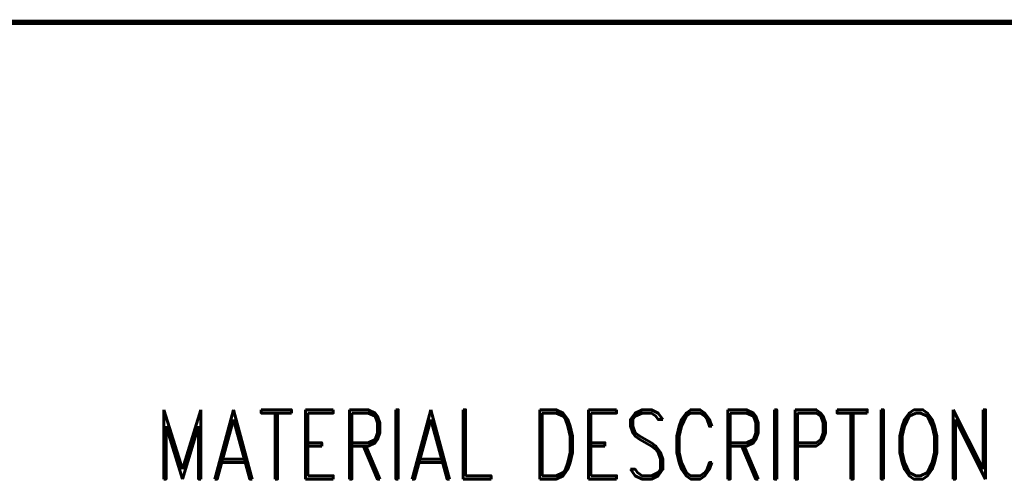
# Model space of a CAD drawing. Extents: x -2 to 113, y -136 to 16.
# Tile 326 of 541: x 20 to 40, y -22 to -13. Entities that reach past the tile are written whole.
import ezdxf
from ezdxf.enums import TextEntityAlignment as Align

# ---------------------------------------------------------------- set-up
doc = ezdxf.new("R2010")
doc.units = 0
doc.header["$MEASUREMENT"] = 0
doc.linetypes.add('SOLID', pattern=[0])
doc.layers.get('0').update_dxf_attribs({"linetype": 'SOLID'})
for name, color, linetype in [('1', 7, 'SOLID'), ('10', 7, 'SOLID'), ('11', 7, 'SOLID'), ('12', 7, 'SOLID'), ('13', 7, 'SOLID'), ('14', 7, 'SOLID'), ('15', 7, 'SOLID'), ('16', 7, 'SOLID'), ('17', 7, 'SOLID'), ('18', 7, 'SOLID'), ('19', 7, 'SOLID'), ('2', 7, 'SOLID'), ('20', 7, 'SOLID'), ('21', 7, 'SOLID'), ('22', 7, 'SOLID'), ('23', 7, 'SOLID'), ('24', 7, 'SOLID'), ('25', 7, 'SOLID'), ('26', 7, 'SOLID'), ('27', 7, 'SOLID'), ('28', 7, 'SOLID'), ('29', 7, 'SOLID'), ('3', 7, 'SOLID'), ('30', 7, 'SOLID'), ('31', 7, 'SOLID'), ('32', 7, 'SOLID'), ('33', 7, 'SOLID'), ('34', 7, 'SOLID'), ('35', 7, 'SOLID'), ('36', 7, 'SOLID'), ('37', 7, 'SOLID'), ('38', 7, 'SOLID'), ('39', 7, 'SOLID'), ('4', 7, 'SOLID'), ('40', 7, 'SOLID'), ('41', 7, 'SOLID'), ('42', 7, 'SOLID'), ('43', 7, 'SOLID'), ('44', 7, 'SOLID'), ('45', 7, 'SOLID'), ('46', 7, 'SOLID'), ('47', 7, 'SOLID'), ('48', 7, 'SOLID'), ('49', 7, 'SOLID'), ('5', 7, 'SOLID'), ('50', 7, 'SOLID'), ('51', 7, 'SOLID'), ('52', 7, 'SOLID'), ('53', 7, 'SOLID'), ('54', 7, 'SOLID'), ('55', 7, 'SOLID'), ('56', 7, 'SOLID'), ('57', 7, 'SOLID'), ('58', 7, 'SOLID'), ('59', 7, 'SOLID'), ('6', 7, 'SOLID'), ('60', 7, 'SOLID'), ('61', 7, 'SOLID'), ('62', 7, 'SOLID'), ('63', 7, 'SOLID'), ('64', 7, 'SOLID'), ('65', 7, 'SOLID'), ('66', 7, 'SOLID'), ('67', 7, 'SOLID'), ('68', 7, 'SOLID'), ('7', 7, 'SOLID'), ('8', 7, 'SOLID'), ('9', 7, 'SOLID')]:
    doc.layers.add(name, color=color, linetype=linetype)
doc.styles.add('ROMAND', font='romand', dxfattribs={"height": 1})

msp = doc.modelspace()

# ---------------------------------------------------------------- linework, layer by layer
at = {"color": 7, "linetype": 'SOLID', "const_width": 0.103}
msp.add_lwpolyline([(-0.218, -13.139), (111.547, -13.139)], dxfattribs=at)
at = {"layer": '1', "color": 7, "linetype": 'SOLID', "const_width": 0.103}
msp.add_lwpolyline([(-0.218, -13.139), (111.547, -13.139)], dxfattribs=at)
at = {"layer": '10', "color": 7, "linetype": 'SOLID', "const_width": 0.103}
msp.add_lwpolyline([(-0.218, -13.139), (111.547, -13.139)], dxfattribs=at)
at = {"layer": '11', "color": 7, "linetype": 'SOLID', "const_width": 0.103}
msp.add_lwpolyline([(-0.218, -13.139), (111.547, -13.139)], dxfattribs=at)
at = {"layer": '12', "color": 7, "linetype": 'SOLID', "const_width": 0.103}
msp.add_lwpolyline([(-0.218, -13.139), (111.547, -13.139)], dxfattribs=at)
at = {"layer": '13', "color": 7, "linetype": 'SOLID', "const_width": 0.103}
msp.add_lwpolyline([(-0.218, -13.139), (111.547, -13.139)], dxfattribs=at)
at = {"layer": '14', "color": 7, "linetype": 'SOLID', "const_width": 0.103}
msp.add_lwpolyline([(-0.218, -13.139), (111.547, -13.139)], dxfattribs=at)
at = {"layer": '15', "color": 7, "linetype": 'SOLID', "const_width": 0.103}
msp.add_lwpolyline([(-0.218, -13.139), (111.547, -13.139)], dxfattribs=at)
at = {"layer": '16', "color": 7, "linetype": 'SOLID', "const_width": 0.103}
msp.add_lwpolyline([(-0.218, -13.139), (111.547, -13.139)], dxfattribs=at)
at = {"layer": '17', "color": 7, "linetype": 'SOLID', "const_width": 0.103}
msp.add_lwpolyline([(-0.218, -13.139), (111.547, -13.139)], dxfattribs=at)
at = {"layer": '18', "color": 7, "linetype": 'SOLID', "const_width": 0.103}
msp.add_lwpolyline([(-0.218, -13.139), (111.547, -13.139)], dxfattribs=at)
at = {"layer": '19', "color": 7, "linetype": 'SOLID', "const_width": 0.103}
msp.add_lwpolyline([(-0.218, -13.139), (111.547, -13.139)], dxfattribs=at)
at = {"layer": '2', "color": 7, "linetype": 'SOLID', "const_width": 0.103}
msp.add_lwpolyline([(-0.218, -13.139), (111.547, -13.139)], dxfattribs=at)
at = {"layer": '20', "color": 7, "linetype": 'SOLID', "const_width": 0.103}
msp.add_lwpolyline([(-0.218, -13.139), (111.547, -13.139)], dxfattribs=at)
at = {"layer": '21', "color": 7, "linetype": 'SOLID', "const_width": 0.103}
msp.add_lwpolyline([(-0.218, -13.139), (111.547, -13.139)], dxfattribs=at)
at = {"layer": '22', "color": 7, "linetype": 'SOLID', "const_width": 0.103}
msp.add_lwpolyline([(-0.218, -13.139), (111.547, -13.139)], dxfattribs=at)
at = {"layer": '23', "color": 7, "linetype": 'SOLID', "const_width": 0.103}
msp.add_lwpolyline([(-0.218, -13.139), (111.547, -13.139)], dxfattribs=at)
at = {"layer": '24', "color": 7, "linetype": 'SOLID', "const_width": 0.103}
msp.add_lwpolyline([(-0.218, -13.139), (111.547, -13.139)], dxfattribs=at)
at = {"layer": '25', "color": 7, "linetype": 'SOLID', "const_width": 0.103}
msp.add_lwpolyline([(-0.218, -13.139), (111.547, -13.139)], dxfattribs=at)
at = {"layer": '26', "color": 7, "linetype": 'SOLID', "const_width": 0.103}
msp.add_lwpolyline([(-0.218, -13.139), (111.547, -13.139)], dxfattribs=at)
at = {"layer": '27', "color": 7, "linetype": 'SOLID', "const_width": 0.103}
msp.add_lwpolyline([(-0.218, -13.139), (111.547, -13.139)], dxfattribs=at)
at = {"layer": '28', "color": 7, "linetype": 'SOLID', "const_width": 0.103}
msp.add_lwpolyline([(-0.218, -13.139), (111.547, -13.139)], dxfattribs=at)
at = {"layer": '29', "color": 7, "linetype": 'SOLID', "const_width": 0.103}
msp.add_lwpolyline([(-0.218, -13.139), (111.547, -13.139)], dxfattribs=at)
at = {"layer": '3', "color": 7, "linetype": 'SOLID', "const_width": 0.103}
msp.add_lwpolyline([(-0.218, -13.139), (111.547, -13.139)], dxfattribs=at)
at = {"layer": '30', "color": 7, "linetype": 'SOLID', "const_width": 0.103}
msp.add_lwpolyline([(-0.218, -13.139), (111.547, -13.139)], dxfattribs=at)
at = {"layer": '31', "color": 7, "linetype": 'SOLID', "const_width": 0.103}
msp.add_lwpolyline([(-0.218, -13.139), (111.547, -13.139)], dxfattribs=at)
at = {"layer": '32', "color": 7, "linetype": 'SOLID', "const_width": 0.103}
msp.add_lwpolyline([(-0.218, -13.139), (111.547, -13.139)], dxfattribs=at)
at = {"layer": '33', "color": 7, "linetype": 'SOLID', "const_width": 0.103}
msp.add_lwpolyline([(-0.218, -13.139), (111.547, -13.139)], dxfattribs=at)
at = {"layer": '34', "color": 7, "linetype": 'SOLID', "const_width": 0.103}
msp.add_lwpolyline([(-0.218, -13.139), (111.547, -13.139)], dxfattribs=at)
at = {"layer": '35', "color": 7, "linetype": 'SOLID', "const_width": 0.103}
msp.add_lwpolyline([(-0.218, -13.139), (111.547, -13.139)], dxfattribs=at)
at = {"layer": '36', "color": 7, "linetype": 'SOLID', "const_width": 0.103}
msp.add_lwpolyline([(-0.218, -13.139), (111.547, -13.139)], dxfattribs=at)
at = {"layer": '37', "color": 7, "linetype": 'SOLID', "const_width": 0.103}
msp.add_lwpolyline([(-0.218, -13.139), (111.547, -13.139)], dxfattribs=at)
at = {"layer": '38', "color": 7, "linetype": 'SOLID', "const_width": 0.103}
msp.add_lwpolyline([(-0.218, -13.139), (111.547, -13.139)], dxfattribs=at)
at = {"layer": '39', "color": 7, "linetype": 'SOLID', "const_width": 0.103}
msp.add_lwpolyline([(-0.218, -13.139), (111.547, -13.139)], dxfattribs=at)
at = {"layer": '4', "color": 7, "linetype": 'SOLID', "const_width": 0.103}
msp.add_lwpolyline([(-0.218, -13.139), (111.547, -13.139)], dxfattribs=at)
at = {"layer": '40', "color": 7, "linetype": 'SOLID', "const_width": 0.103}
msp.add_lwpolyline([(-0.218, -13.139), (111.547, -13.139)], dxfattribs=at)
at = {"layer": '41', "color": 7, "linetype": 'SOLID', "const_width": 0.103}
msp.add_lwpolyline([(-0.218, -13.139), (111.547, -13.139)], dxfattribs=at)
at = {"layer": '42', "color": 7, "linetype": 'SOLID', "const_width": 0.103}
msp.add_lwpolyline([(-0.218, -13.139), (111.547, -13.139)], dxfattribs=at)
at = {"layer": '43', "color": 7, "linetype": 'SOLID', "const_width": 0.103}
msp.add_lwpolyline([(-0.218, -13.139), (111.547, -13.139)], dxfattribs=at)
at = {"layer": '44', "color": 7, "linetype": 'SOLID', "const_width": 0.103}
msp.add_lwpolyline([(-0.218, -13.139), (111.547, -13.139)], dxfattribs=at)
at = {"layer": '45', "color": 7, "linetype": 'SOLID', "const_width": 0.103}
msp.add_lwpolyline([(-0.218, -13.139), (111.547, -13.139)], dxfattribs=at)
at = {"layer": '46', "color": 7, "linetype": 'SOLID', "const_width": 0.103}
msp.add_lwpolyline([(-0.218, -13.139), (111.547, -13.139)], dxfattribs=at)
at = {"layer": '47', "color": 7, "linetype": 'SOLID', "const_width": 0.103}
msp.add_lwpolyline([(-0.218, -13.139), (111.547, -13.139)], dxfattribs=at)
at = {"layer": '48', "color": 7, "linetype": 'SOLID', "const_width": 0.103}
msp.add_lwpolyline([(-0.218, -13.139), (111.547, -13.139)], dxfattribs=at)
at = {"layer": '49', "color": 7, "linetype": 'SOLID', "const_width": 0.103}
msp.add_lwpolyline([(-0.218, -13.139), (111.547, -13.139)], dxfattribs=at)
at = {"layer": '5', "color": 7, "linetype": 'SOLID', "const_width": 0.103}
msp.add_lwpolyline([(-0.218, -13.139), (111.547, -13.139)], dxfattribs=at)
at = {"layer": '50', "color": 7, "linetype": 'SOLID', "const_width": 0.103}
msp.add_lwpolyline([(-0.218, -13.139), (111.547, -13.139)], dxfattribs=at)
at = {"layer": '51', "color": 7, "linetype": 'SOLID', "const_width": 0.103}
msp.add_lwpolyline([(-0.218, -13.139), (111.547, -13.139)], dxfattribs=at)
at = {"layer": '52', "color": 7, "linetype": 'SOLID', "const_width": 0.103}
msp.add_lwpolyline([(-0.218, -13.139), (111.547, -13.139)], dxfattribs=at)
at = {"layer": '53', "color": 7, "linetype": 'SOLID', "const_width": 0.103}
msp.add_lwpolyline([(-0.218, -13.139), (111.547, -13.139)], dxfattribs=at)
at = {"layer": '54', "color": 7, "linetype": 'SOLID', "const_width": 0.103}
msp.add_lwpolyline([(-0.218, -13.139), (111.547, -13.139)], dxfattribs=at)
at = {"layer": '55', "color": 7, "linetype": 'SOLID', "const_width": 0.103}
msp.add_lwpolyline([(-0.218, -13.139), (111.547, -13.139)], dxfattribs=at)
at = {"layer": '56', "color": 7, "linetype": 'SOLID', "const_width": 0.103}
msp.add_lwpolyline([(-0.218, -13.139), (111.547, -13.139)], dxfattribs=at)
at = {"layer": '57', "color": 7, "linetype": 'SOLID', "const_width": 0.103}
msp.add_lwpolyline([(-0.218, -13.139), (111.547, -13.139)], dxfattribs=at)
at = {"layer": '58', "color": 7, "linetype": 'SOLID', "const_width": 0.103}
msp.add_lwpolyline([(-0.218, -13.139), (111.547, -13.139)], dxfattribs=at)
at = {"layer": '59', "color": 7, "linetype": 'SOLID', "const_width": 0.103}
msp.add_lwpolyline([(-0.218, -13.139), (111.547, -13.139)], dxfattribs=at)
at = {"layer": '6', "color": 7, "linetype": 'SOLID', "const_width": 0.103}
msp.add_lwpolyline([(-0.218, -13.139), (111.547, -13.139)], dxfattribs=at)
at = {"layer": '60', "color": 7, "linetype": 'SOLID', "const_width": 0.103}
msp.add_lwpolyline([(-0.218, -13.139), (111.547, -13.139)], dxfattribs=at)
at = {"layer": '61', "color": 7, "linetype": 'SOLID', "const_width": 0.103}
msp.add_lwpolyline([(-0.218, -13.139), (111.547, -13.139)], dxfattribs=at)
at = {"layer": '62', "color": 7, "linetype": 'SOLID', "const_width": 0.103}
msp.add_lwpolyline([(-0.218, -13.139), (111.547, -13.139)], dxfattribs=at)
at = {"layer": '63', "color": 7, "linetype": 'SOLID', "const_width": 0.103}
msp.add_lwpolyline([(-0.218, -13.139), (111.547, -13.139)], dxfattribs=at)
at = {"layer": '64', "color": 7, "linetype": 'SOLID', "const_width": 0.103}
msp.add_lwpolyline([(-0.218, -13.139), (111.547, -13.139)], dxfattribs=at)
at = {"layer": '65', "color": 7, "linetype": 'SOLID', "const_width": 0.103}
msp.add_lwpolyline([(-0.218, -13.139), (111.547, -13.139)], dxfattribs=at)
at = {"layer": '66', "color": 7, "linetype": 'SOLID', "const_width": 0.103}
msp.add_lwpolyline([(-0.218, -13.139), (111.547, -13.139)], dxfattribs=at)
at = {"layer": '67', "color": 7, "linetype": 'SOLID', "const_width": 0.103}
msp.add_lwpolyline([(-0.218, -13.139), (111.547, -13.139)], dxfattribs=at)
at = {"layer": '68', "color": 7, "linetype": 'SOLID', "const_width": 0.103}
msp.add_lwpolyline([(-0.218, -13.139), (111.547, -13.139)], dxfattribs=at)
at = {"layer": '7', "color": 7, "linetype": 'SOLID', "const_width": 0.103}
msp.add_lwpolyline([(-0.218, -13.139), (111.547, -13.139)], dxfattribs=at)
at = {"layer": '8', "color": 7, "linetype": 'SOLID', "const_width": 0.103}
msp.add_lwpolyline([(-0.218, -13.139), (111.547, -13.139)], dxfattribs=at)
at = {"layer": '9', "color": 7, "linetype": 'SOLID', "const_width": 0.103}
msp.add_lwpolyline([(-0.218, -13.139), (111.547, -13.139)], dxfattribs=at)

# ---------------------------------------------------------------- texts
at = {"color": 7, "style": 'ROMAND', "width": 0.78}
msp.add_text('MATERIAL DESCRIPTION', height=1.36765, dxfattribs=at).set_placement((31.4, -21.459), align=Align.MIDDLE_CENTER)
at = {"layer": '1', "color": 7, "style": 'ROMAND', "width": 0.78}
msp.add_text('MATERIAL DESCRIPTION', height=1.36765, dxfattribs=at).set_placement((31.4, -21.459), align=Align.MIDDLE_CENTER)
at = {"layer": '10', "color": 7, "style": 'ROMAND', "width": 0.78}
msp.add_text('MATERIAL DESCRIPTION', height=1.36765, dxfattribs=at).set_placement((31.4, -21.459), align=Align.MIDDLE_CENTER)
at = {"layer": '11', "color": 7, "style": 'ROMAND', "width": 0.78}
msp.add_text('MATERIAL DESCRIPTION', height=1.36765, dxfattribs=at).set_placement((31.4, -21.459), align=Align.MIDDLE_CENTER)
at = {"layer": '12', "color": 7, "style": 'ROMAND', "width": 0.78}
msp.add_text('MATERIAL DESCRIPTION', height=1.36765, dxfattribs=at).set_placement((31.4, -21.459), align=Align.MIDDLE_CENTER)
at = {"layer": '13', "color": 7, "style": 'ROMAND', "width": 0.78}
msp.add_text('MATERIAL DESCRIPTION', height=1.36765, dxfattribs=at).set_placement((31.4, -21.459), align=Align.MIDDLE_CENTER)
at = {"layer": '14', "color": 7, "style": 'ROMAND', "width": 0.78}
msp.add_text('MATERIAL DESCRIPTION', height=1.36765, dxfattribs=at).set_placement((31.4, -21.459), align=Align.MIDDLE_CENTER)
at = {"layer": '15', "color": 7, "style": 'ROMAND', "width": 0.78}
msp.add_text('MATERIAL DESCRIPTION', height=1.36765, dxfattribs=at).set_placement((31.4, -21.459), align=Align.MIDDLE_CENTER)
at = {"layer": '16', "color": 7, "style": 'ROMAND', "width": 0.78}
msp.add_text('MATERIAL DESCRIPTION', height=1.36765, dxfattribs=at).set_placement((31.4, -21.459), align=Align.MIDDLE_CENTER)
at = {"layer": '17', "color": 7, "style": 'ROMAND', "width": 0.78}
msp.add_text('MATERIAL DESCRIPTION', height=1.36765, dxfattribs=at).set_placement((31.4, -21.459), align=Align.MIDDLE_CENTER)
at = {"layer": '18', "color": 7, "style": 'ROMAND', "width": 0.78}
msp.add_text('MATERIAL DESCRIPTION', height=1.36765, dxfattribs=at).set_placement((31.4, -21.459), align=Align.MIDDLE_CENTER)
at = {"layer": '19', "color": 7, "style": 'ROMAND', "width": 0.78}
msp.add_text('MATERIAL DESCRIPTION', height=1.36765, dxfattribs=at).set_placement((31.4, -21.459), align=Align.MIDDLE_CENTER)
at = {"layer": '2', "color": 7, "style": 'ROMAND', "width": 0.78}
msp.add_text('MATERIAL DESCRIPTION', height=1.36765, dxfattribs=at).set_placement((31.4, -21.459), align=Align.MIDDLE_CENTER)
at = {"layer": '20', "color": 7, "style": 'ROMAND', "width": 0.78}
msp.add_text('MATERIAL DESCRIPTION', height=1.36765, dxfattribs=at).set_placement((31.4, -21.459), align=Align.MIDDLE_CENTER)
at = {"layer": '21', "color": 7, "style": 'ROMAND', "width": 0.78}
msp.add_text('MATERIAL DESCRIPTION', height=1.36765, dxfattribs=at).set_placement((31.4, -21.459), align=Align.MIDDLE_CENTER)
at = {"layer": '22', "color": 7, "style": 'ROMAND', "width": 0.78}
msp.add_text('MATERIAL DESCRIPTION', height=1.36765, dxfattribs=at).set_placement((31.4, -21.459), align=Align.MIDDLE_CENTER)
at = {"layer": '23', "color": 7, "style": 'ROMAND', "width": 0.78}
msp.add_text('MATERIAL DESCRIPTION', height=1.36765, dxfattribs=at).set_placement((31.4, -21.459), align=Align.MIDDLE_CENTER)
at = {"layer": '24', "color": 7, "style": 'ROMAND', "width": 0.78}
msp.add_text('MATERIAL DESCRIPTION', height=1.36765, dxfattribs=at).set_placement((31.4, -21.459), align=Align.MIDDLE_CENTER)
at = {"layer": '25', "color": 7, "style": 'ROMAND', "width": 0.78}
msp.add_text('MATERIAL DESCRIPTION', height=1.36765, dxfattribs=at).set_placement((31.4, -21.459), align=Align.MIDDLE_CENTER)
at = {"layer": '26', "color": 7, "style": 'ROMAND', "width": 0.78}
msp.add_text('MATERIAL DESCRIPTION', height=1.36765, dxfattribs=at).set_placement((31.4, -21.459), align=Align.MIDDLE_CENTER)
at = {"layer": '27', "color": 7, "style": 'ROMAND', "width": 0.78}
msp.add_text('MATERIAL DESCRIPTION', height=1.36765, dxfattribs=at).set_placement((31.4, -21.459), align=Align.MIDDLE_CENTER)
at = {"layer": '28', "color": 7, "style": 'ROMAND', "width": 0.78}
msp.add_text('MATERIAL DESCRIPTION', height=1.36765, dxfattribs=at).set_placement((31.4, -21.459), align=Align.MIDDLE_CENTER)
at = {"layer": '29', "color": 7, "style": 'ROMAND', "width": 0.78}
msp.add_text('MATERIAL DESCRIPTION', height=1.36765, dxfattribs=at).set_placement((31.4, -21.459), align=Align.MIDDLE_CENTER)
at = {"layer": '3', "color": 7, "style": 'ROMAND', "width": 0.78}
msp.add_text('MATERIAL DESCRIPTION', height=1.36765, dxfattribs=at).set_placement((31.4, -21.459), align=Align.MIDDLE_CENTER)
at = {"layer": '30', "color": 7, "style": 'ROMAND', "width": 0.78}
msp.add_text('MATERIAL DESCRIPTION', height=1.36765, dxfattribs=at).set_placement((31.4, -21.459), align=Align.MIDDLE_CENTER)
at = {"layer": '31', "color": 7, "style": 'ROMAND', "width": 0.78}
msp.add_text('MATERIAL DESCRIPTION', height=1.36765, dxfattribs=at).set_placement((31.4, -21.459), align=Align.MIDDLE_CENTER)
at = {"layer": '32', "color": 7, "style": 'ROMAND', "width": 0.78}
msp.add_text('MATERIAL DESCRIPTION', height=1.36765, dxfattribs=at).set_placement((31.4, -21.459), align=Align.MIDDLE_CENTER)
at = {"layer": '33', "color": 7, "style": 'ROMAND', "width": 0.78}
msp.add_text('MATERIAL DESCRIPTION', height=1.36765, dxfattribs=at).set_placement((31.4, -21.459), align=Align.MIDDLE_CENTER)
at = {"layer": '34', "color": 7, "style": 'ROMAND', "width": 0.78}
msp.add_text('MATERIAL DESCRIPTION', height=1.36765, dxfattribs=at).set_placement((31.4, -21.459), align=Align.MIDDLE_CENTER)
at = {"layer": '35', "color": 7, "style": 'ROMAND', "width": 0.78}
msp.add_text('MATERIAL DESCRIPTION', height=1.36765, dxfattribs=at).set_placement((31.4, -21.459), align=Align.MIDDLE_CENTER)
at = {"layer": '36', "color": 7, "style": 'ROMAND', "width": 0.78}
msp.add_text('MATERIAL DESCRIPTION', height=1.36765, dxfattribs=at).set_placement((31.4, -21.459), align=Align.MIDDLE_CENTER)
at = {"layer": '37', "color": 7, "style": 'ROMAND', "width": 0.78}
msp.add_text('MATERIAL DESCRIPTION', height=1.36765, dxfattribs=at).set_placement((31.4, -21.459), align=Align.MIDDLE_CENTER)
at = {"layer": '38', "color": 7, "style": 'ROMAND', "width": 0.78}
msp.add_text('MATERIAL DESCRIPTION', height=1.36765, dxfattribs=at).set_placement((31.4, -21.459), align=Align.MIDDLE_CENTER)
at = {"layer": '39', "color": 7, "style": 'ROMAND', "width": 0.78}
msp.add_text('MATERIAL DESCRIPTION', height=1.36765, dxfattribs=at).set_placement((31.4, -21.459), align=Align.MIDDLE_CENTER)
at = {"layer": '4', "color": 7, "style": 'ROMAND', "width": 0.78}
msp.add_text('MATERIAL DESCRIPTION', height=1.36765, dxfattribs=at).set_placement((31.4, -21.459), align=Align.MIDDLE_CENTER)
at = {"layer": '40', "color": 7, "style": 'ROMAND', "width": 0.78}
msp.add_text('MATERIAL DESCRIPTION', height=1.36765, dxfattribs=at).set_placement((31.4, -21.459), align=Align.MIDDLE_CENTER)
at = {"layer": '41', "color": 7, "style": 'ROMAND', "width": 0.78}
msp.add_text('MATERIAL DESCRIPTION', height=1.36765, dxfattribs=at).set_placement((31.4, -21.459), align=Align.MIDDLE_CENTER)
at = {"layer": '42', "color": 7, "style": 'ROMAND', "width": 0.78}
msp.add_text('MATERIAL DESCRIPTION', height=1.36765, dxfattribs=at).set_placement((31.4, -21.459), align=Align.MIDDLE_CENTER)
at = {"layer": '43', "color": 7, "style": 'ROMAND', "width": 0.78}
msp.add_text('MATERIAL DESCRIPTION', height=1.36765, dxfattribs=at).set_placement((31.4, -21.459), align=Align.MIDDLE_CENTER)
at = {"layer": '44', "color": 7, "style": 'ROMAND', "width": 0.78}
msp.add_text('MATERIAL DESCRIPTION', height=1.36765, dxfattribs=at).set_placement((31.4, -21.459), align=Align.MIDDLE_CENTER)
at = {"layer": '45', "color": 7, "style": 'ROMAND', "width": 0.78}
msp.add_text('MATERIAL DESCRIPTION', height=1.36765, dxfattribs=at).set_placement((31.4, -21.459), align=Align.MIDDLE_CENTER)
at = {"layer": '46', "color": 7, "style": 'ROMAND', "width": 0.78}
msp.add_text('MATERIAL DESCRIPTION', height=1.36765, dxfattribs=at).set_placement((31.4, -21.459), align=Align.MIDDLE_CENTER)
at = {"layer": '47', "color": 7, "style": 'ROMAND', "width": 0.78}
msp.add_text('MATERIAL DESCRIPTION', height=1.36765, dxfattribs=at).set_placement((31.4, -21.459), align=Align.MIDDLE_CENTER)
at = {"layer": '48', "color": 7, "style": 'ROMAND', "width": 0.78}
msp.add_text('MATERIAL DESCRIPTION', height=1.36765, dxfattribs=at).set_placement((31.4, -21.459), align=Align.MIDDLE_CENTER)
at = {"layer": '49', "color": 7, "style": 'ROMAND', "width": 0.78}
msp.add_text('MATERIAL DESCRIPTION', height=1.36765, dxfattribs=at).set_placement((31.4, -21.459), align=Align.MIDDLE_CENTER)
at = {"layer": '5', "color": 7, "style": 'ROMAND', "width": 0.78}
msp.add_text('MATERIAL DESCRIPTION', height=1.36765, dxfattribs=at).set_placement((31.4, -21.459), align=Align.MIDDLE_CENTER)
at = {"layer": '50', "color": 7, "style": 'ROMAND', "width": 0.78}
msp.add_text('MATERIAL DESCRIPTION', height=1.36765, dxfattribs=at).set_placement((31.4, -21.459), align=Align.MIDDLE_CENTER)
at = {"layer": '51', "color": 7, "style": 'ROMAND', "width": 0.78}
msp.add_text('MATERIAL DESCRIPTION', height=1.36765, dxfattribs=at).set_placement((31.4, -21.459), align=Align.MIDDLE_CENTER)
at = {"layer": '52', "color": 7, "style": 'ROMAND', "width": 0.78}
msp.add_text('MATERIAL DESCRIPTION', height=1.36765, dxfattribs=at).set_placement((31.4, -21.459), align=Align.MIDDLE_CENTER)
at = {"layer": '53', "color": 7, "style": 'ROMAND', "width": 0.78}
msp.add_text('MATERIAL DESCRIPTION', height=1.36765, dxfattribs=at).set_placement((31.4, -21.459), align=Align.MIDDLE_CENTER)
at = {"layer": '54', "color": 7, "style": 'ROMAND', "width": 0.78}
msp.add_text('MATERIAL DESCRIPTION', height=1.36765, dxfattribs=at).set_placement((31.4, -21.459), align=Align.MIDDLE_CENTER)
at = {"layer": '55', "color": 7, "style": 'ROMAND', "width": 0.78}
msp.add_text('MATERIAL DESCRIPTION', height=1.36765, dxfattribs=at).set_placement((31.4, -21.459), align=Align.MIDDLE_CENTER)
at = {"layer": '56', "color": 7, "style": 'ROMAND', "width": 0.78}
msp.add_text('MATERIAL DESCRIPTION', height=1.36765, dxfattribs=at).set_placement((31.4, -21.459), align=Align.MIDDLE_CENTER)
at = {"layer": '57', "color": 7, "style": 'ROMAND', "width": 0.78}
msp.add_text('MATERIAL DESCRIPTION', height=1.36765, dxfattribs=at).set_placement((31.4, -21.459), align=Align.MIDDLE_CENTER)
at = {"layer": '58', "color": 7, "style": 'ROMAND', "width": 0.78}
msp.add_text('MATERIAL DESCRIPTION', height=1.36765, dxfattribs=at).set_placement((31.4, -21.459), align=Align.MIDDLE_CENTER)
at = {"layer": '59', "color": 7, "style": 'ROMAND', "width": 0.78}
msp.add_text('MATERIAL DESCRIPTION', height=1.36765, dxfattribs=at).set_placement((31.4, -21.459), align=Align.MIDDLE_CENTER)
at = {"layer": '6', "color": 7, "style": 'ROMAND', "width": 0.78}
msp.add_text('MATERIAL DESCRIPTION', height=1.36765, dxfattribs=at).set_placement((31.4, -21.459), align=Align.MIDDLE_CENTER)
at = {"layer": '60', "color": 7, "style": 'ROMAND', "width": 0.78}
msp.add_text('MATERIAL DESCRIPTION', height=1.36765, dxfattribs=at).set_placement((31.4, -21.459), align=Align.MIDDLE_CENTER)
at = {"layer": '61', "color": 7, "style": 'ROMAND', "width": 0.78}
msp.add_text('MATERIAL DESCRIPTION', height=1.36765, dxfattribs=at).set_placement((31.4, -21.459), align=Align.MIDDLE_CENTER)
at = {"layer": '62', "color": 7, "style": 'ROMAND', "width": 0.78}
msp.add_text('MATERIAL DESCRIPTION', height=1.36765, dxfattribs=at).set_placement((31.4, -21.459), align=Align.MIDDLE_CENTER)
at = {"layer": '63', "color": 7, "style": 'ROMAND', "width": 0.78}
msp.add_text('MATERIAL DESCRIPTION', height=1.36765, dxfattribs=at).set_placement((31.4, -21.459), align=Align.MIDDLE_CENTER)
at = {"layer": '64', "color": 7, "style": 'ROMAND', "width": 0.78}
msp.add_text('MATERIAL DESCRIPTION', height=1.36765, dxfattribs=at).set_placement((31.4, -21.459), align=Align.MIDDLE_CENTER)
at = {"layer": '65', "color": 7, "style": 'ROMAND', "width": 0.78}
msp.add_text('MATERIAL DESCRIPTION', height=1.36765, dxfattribs=at).set_placement((31.4, -21.459), align=Align.MIDDLE_CENTER)
at = {"layer": '66', "color": 7, "style": 'ROMAND', "width": 0.78}
msp.add_text('MATERIAL DESCRIPTION', height=1.36765, dxfattribs=at).set_placement((31.4, -21.459), align=Align.MIDDLE_CENTER)
at = {"layer": '67', "color": 7, "style": 'ROMAND', "width": 0.78}
msp.add_text('MATERIAL DESCRIPTION', height=1.36765, dxfattribs=at).set_placement((31.4, -21.459), align=Align.MIDDLE_CENTER)
at = {"layer": '68', "color": 7, "style": 'ROMAND', "width": 0.78}
msp.add_text('MATERIAL DESCRIPTION', height=1.36765, dxfattribs=at).set_placement((31.4, -21.459), align=Align.MIDDLE_CENTER)
at = {"layer": '7', "color": 7, "style": 'ROMAND', "width": 0.78}
msp.add_text('MATERIAL DESCRIPTION', height=1.36765, dxfattribs=at).set_placement((31.4, -21.459), align=Align.MIDDLE_CENTER)
at = {"layer": '8', "color": 7, "style": 'ROMAND', "width": 0.78}
msp.add_text('MATERIAL DESCRIPTION', height=1.36765, dxfattribs=at).set_placement((31.4, -21.459), align=Align.MIDDLE_CENTER)
at = {"layer": '9', "color": 7, "style": 'ROMAND', "width": 0.78}
msp.add_text('MATERIAL DESCRIPTION', height=1.36765, dxfattribs=at).set_placement((31.4, -21.459), align=Align.MIDDLE_CENTER)

doc.saveas('drawing.dxf')
